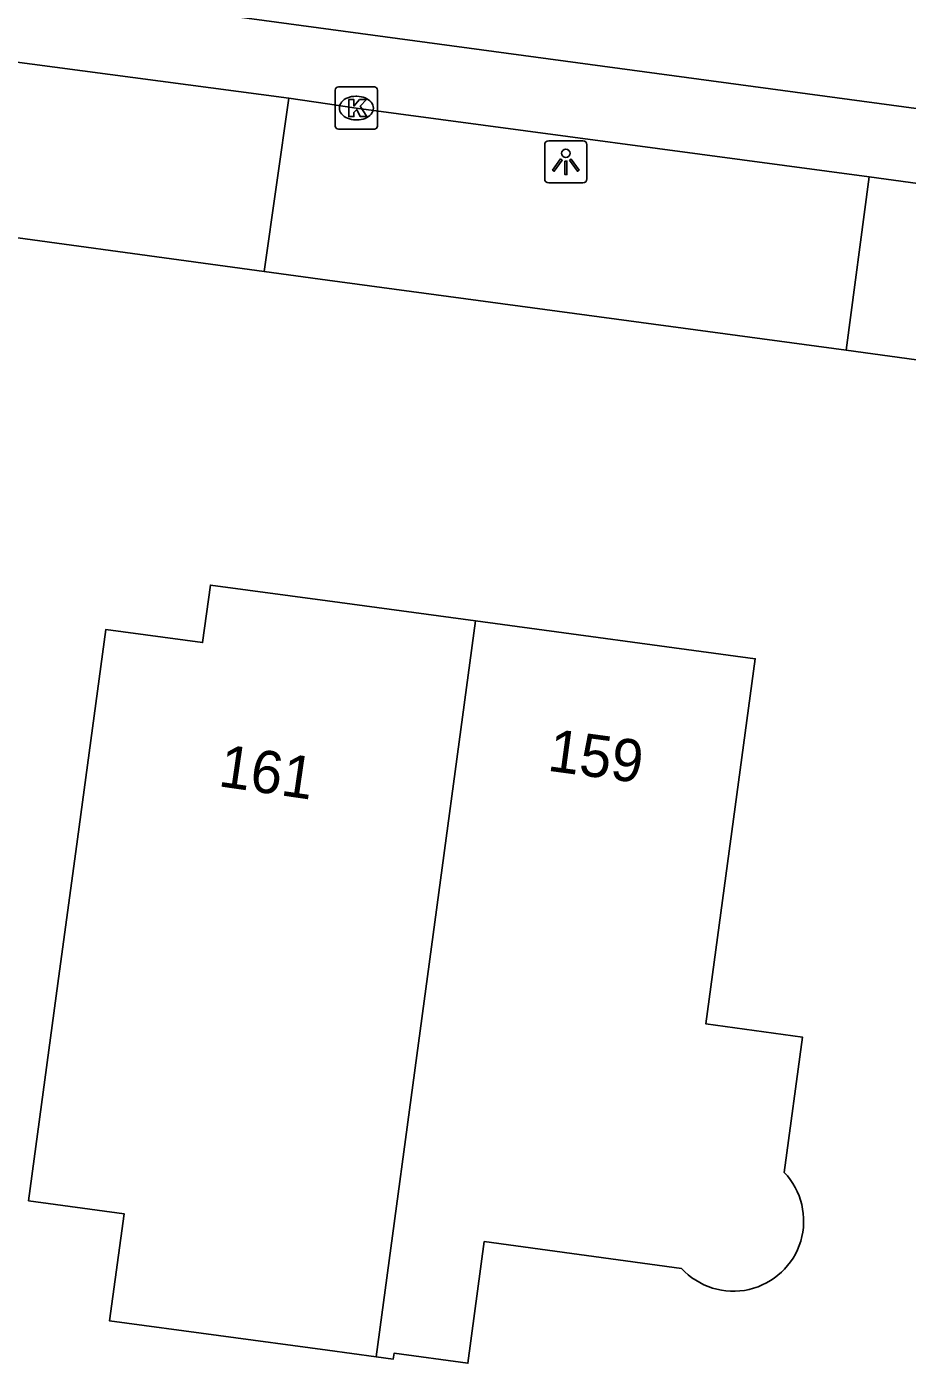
# Model space of a CAD drawing. Extents: x 161486 to 162249, y 379484 to 380829.
# Drawn here: x 161992.9 to 162013.7, y 380753.36 to 380784.94 of the extents above; entities that cross this region are included whole.
import ezdxf

# ---------------------------------------------------------------- set-up
doc = ezdxf.new("R2010")
doc.units = 0
for name, color, linetype in [('IMGEO_Fietspad_open', 7, 'Continuous'), ('IMGEO_Kolk', 7, 'Continuous'), ('IMGEO_Lichtpunt', 7, 'Continuous'), ('IMGEO_Pand', 7, 'Continuous'), ('IMGEO_Pand_nummerreeks', 7, 'Continuous'), ('IMGEO_Rijbaan_lokaal_gesloten', 7, 'Continuous'), ('IMGEO_Voetpad_open', 7, 'Continuous')]:
    doc.layers.add(name, color=color, linetype=linetype)

msp = doc.modelspace()

# ---------------------------------------------------------------- linework, layer by layer
at = {"layer": 'IMGEO_Fietspad_open'}
for points in [[(161991.175, 380784.302), (161999.086, 380783.254)], [(161999.086, 380783.254), (162000, 380783.12), (162000.682, 380783.02), (162012.803, 380781.393)], [(162012.803, 380781.393), (162019.811, 380780.436)]]:
    msp.add_lwpolyline(points, dxfattribs=at)
at = {"layer": 'IMGEO_Kolk'}
for p, q in [((162000.26, 380783.519), (162001.112, 380783.519)), ((162000.185, 380782.593), (162000.185, 380783.445)), ((162000.673, 380783.299), (162000.698, 380783.299)), ((162001.186, 380783.445), (162001.186, 380782.593)), ((162000.696, 380782.739), (162000.671, 380782.739)), ((162001.112, 380782.519), (162000.26, 380782.519))]:
    msp.add_line(p, q, dxfattribs=at)
for points in [[(162000.26, 380783.519), (162001.112, 380783.519)], [(162000.185, 380782.593), (162000.185, 380783.445)], [(162000.506, 380783.219), (162000.629, 380783.219), (162000.629, 380783.068), (162000.759, 380783.219), (162000.923, 380783.219), (162000.777, 380783.068), (162000.93, 380782.819), (162000.778, 380782.819), (162000.693, 380782.983), (162000.629, 380782.916), (162000.629, 380782.819), (162000.506, 380782.819), (162000.506, 380783.219)], [(162001.186, 380783.445), (162001.186, 380782.593)], [(162001.112, 380782.519), (162000.26, 380782.519)]]:
    msp.add_lwpolyline(points, dxfattribs=at)
for centre, start, end in [((162000.262, 380783.443), 91.552, 178.448), ((162000.262, 380783.443), 91.552, 178.448), ((162001.11, 380783.443), 1.552, 88.448), ((162001.11, 380783.443), 1.552, 88.448), ((162000.262, 380782.595), 181.552, 268.448), ((162000.262, 380782.595), 181.552, 268.448), ((162001.11, 380782.595), 271.552, 358.448), ((162001.11, 380782.595), 271.552, 358.448)]:
    msp.add_arc(centre, 0.0765, start, end, dxfattribs=at)
for centre, major_axis, ratio, start_param, end_param in [((162000.672, 380783.019), (-0.387, 0.002), 0.722429, 4.712389, 7.853982), ((162000.697, 380783.019), (-0.39, 0.002), 0.717154, 1.570796, 4.712389)]:
    msp.add_ellipse(centre, major_axis=major_axis, ratio=ratio, start_param=start_param, end_param=end_param, dxfattribs=at)
at = {"layer": 'IMGEO_Lichtpunt'}
for p, q in [((162006.036, 380782.247), (162005.228, 380782.247)), ((162006.036, 380782.247), (162005.228, 380782.247)), ((162005.134, 380782.152), (162005.134, 380781.345)), ((162005.134, 380782.152), (162005.134, 380781.345)), ((162006.13, 380781.345), (162006.13, 380782.152)), ((162006.13, 380781.345), (162006.13, 380782.152)), ((162005.228, 380781.251), (162006.036, 380781.251)), ((162005.228, 380781.251), (162006.036, 380781.251))]:
    msp.add_line(p, q, dxfattribs=at)
for points in [[(162005.508, 380781.816), (162005.547, 380781.788), (162005.359, 380781.526), (162005.321, 380781.553), (162005.508, 380781.816)], [(162005.61, 380781.768), (162005.657, 380781.768), (162005.657, 380781.446), (162005.61, 380781.446), (162005.61, 380781.768)], [(162005.72, 380781.788), (162005.758, 380781.815), (162005.945, 380781.553), (162005.906, 380781.525), (162005.72, 380781.788)]]:
    msp.add_lwpolyline(points, dxfattribs=at)
msp.add_circle((162005.633, 380781.95), 0.0994, dxfattribs=at)
for centre, start, end in [((162005.228, 380782.152), 90, 180), ((162005.228, 380782.152), 90, 180), ((162006.036, 380782.152), 0, 90), ((162006.036, 380782.152), 0, 90), ((162005.228, 380781.345), 180, 270), ((162005.228, 380781.345), 180, 270), ((162006.036, 380781.345), 270, 0), ((162006.036, 380781.345), 270, 360)]:
    msp.add_arc(centre, 0.0946, start, end, dxfattribs=at)
at = {"layer": 'IMGEO_Pand'}
for points in [[(162001.151, 380753.508), (162000, 380753.664), (161994.853, 380754.361), (161995.196, 380756.89), (161992.94, 380757.195), (161993.634, 380762.333), (161994.094, 380765.741), (161994.763, 380770.696), (161997.054, 380770.387), (161997.237, 380771.748), (162000, 380771.374), (162003.502, 380770.9)], [(162003.502, 380770.9), (162001.151, 380753.508)], [(162003.502, 380770.9), (162010.11, 380770.005), (162008.944, 380761.374), (162011.224, 380761.066), (162010.792, 380757.865)], [(162008.367, 380755.599), (162003.708, 380756.23), (162003.319, 380753.356), (162001.575, 380753.592), (162001.556, 380753.453), (162001.151, 380753.508)]]:
    msp.add_lwpolyline(points, dxfattribs=at)
msp.add_arc((162009.592, 380756.719), 1.66, 222.427, 43.6904, dxfattribs=at)
at = {"layer": 'IMGEO_Rijbaan_lokaal_gesloten'}
msp.add_lwpolyline([(161833.402, 380807.634), (161845.075, 380805.921), (161887.22, 380800.191), (161944.816, 380792.342), (162034.971, 380780.165), (162056.354, 380777.224), (162056.903, 380777.191), (162081.643, 380775.785), (162086.162, 380775.288), (162093.056, 380774.264), (162108.19, 380772.217), (162118.907, 380770.062), (162138.618, 380766.344), (162139.976, 380766.161)], dxfattribs=at)
at = {"layer": 'IMGEO_Voetpad_open'}
for points in [[(161999.086, 380783.254), (161998.504, 380779.156)], [(162012.803, 380781.393), (162012.257, 380777.298)], [(161998.504, 380779.156), (161990.667, 380780.226)], [(162012.257, 380777.298), (162000, 380778.954), (161998.504, 380779.156)], [(162019.302, 380776.332), (162012.257, 380777.298)]]:
    msp.add_lwpolyline(points, dxfattribs=at)

# ---------------------------------------------------------------- texts
at = {"layer": 'IMGEO_Pand_nummerreeks'}
for s, rotation, p in [('159', 352.2891, (162005.176, 380767.363)), ('161', 351.6911, (161997.399, 380766.997))]:
    msp.add_text(s, height=1, rotation=rotation, dxfattribs=at).set_placement(p)

doc.saveas('drawing.dxf')
